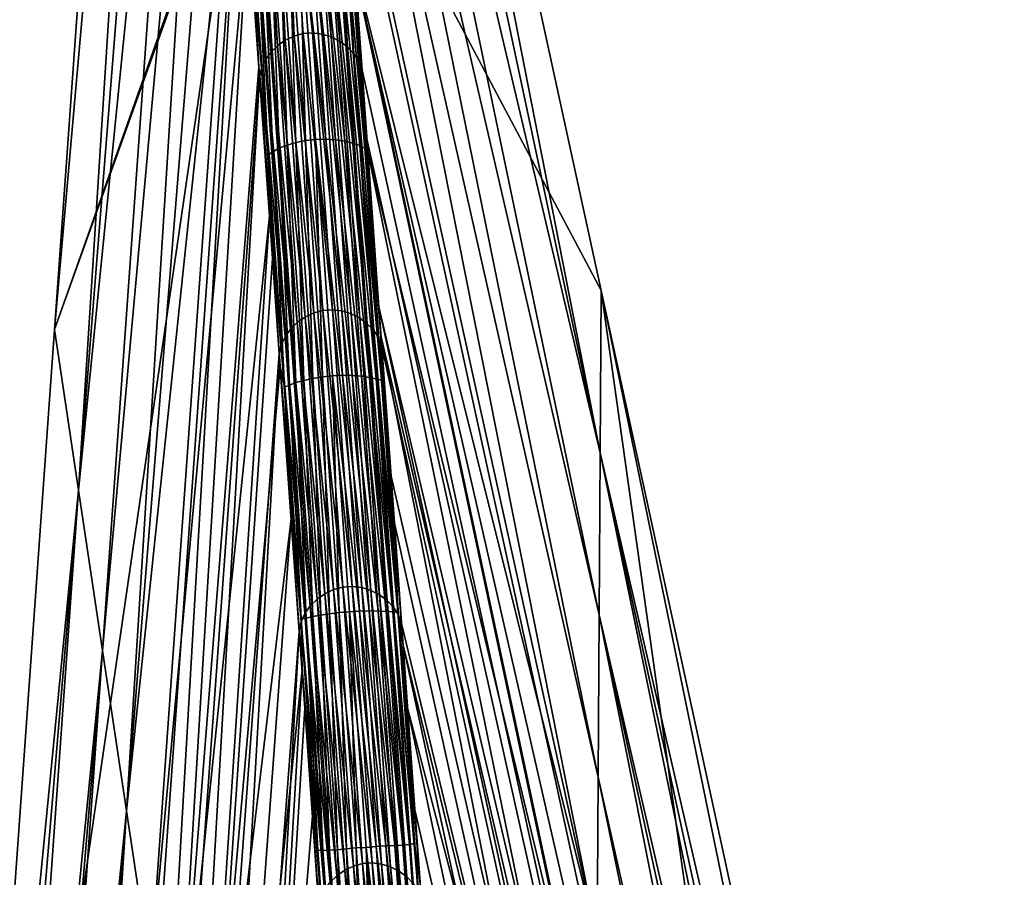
# Model space of a CAD drawing. Header units: millimetres. Extents: x -208 to -25, y 23 to 205.
# Tile 478 of 635: x -126 to -112, y 176 to 188. Entities that reach past the tile are written whole.
import ezdxf

# ---------------------------------------------------------------- set-up
doc = ezdxf.new("R2010")
doc.units = ezdxf.units.MM
doc.header["$LTSCALE"] = 65.185185
for name, color, linetype in [('177', 7, 'CONTINUOUS'), ('229', 7, 'CONTINUOUS'), ('324', 7, 'CONTINUOUS'), ('325', 7, 'CONTINUOUS'), ('379', 7, 'CONTINUOUS'), ('408', 7, 'CONTINUOUS'), ('409', 7, 'CONTINUOUS'), ('448', 7, 'CONTINUOUS'), ('449', 7, 'CONTINUOUS')]:
    doc.layers.add(name, color=color, linetype=linetype)

msp = doc.modelspace()

# ---------------------------------------------------------------- linework, layer by layer
at = {"layer": '177', "linetype": 'CONTINUOUS'}
for points in [[(-121.148, 188.166, 50.715), (-114.087, 157.223, 56.24), (-121.309, 190.425, 56.24), (-121.148, 188.166, 50.715)], [(-114.211, 155.503, 47.588), (-114.087, 157.223, 56.24), (-121.148, 188.166, 50.715), (-114.211, 155.503, 47.588)], [(-121.052, 186.835, 47.46), (-114.211, 155.503, 47.588), (-121.148, 188.166, 50.715), (-121.052, 186.835, 47.46)], [(-120.986, 185.906, 45.189), (-114.211, 155.503, 47.588), (-121.052, 186.835, 47.46), (-120.986, 185.906, 45.189)], [(-120.824, 183.644, 39.663), (-114.211, 155.503, 47.588), (-120.986, 185.906, 45.189), (-120.824, 183.644, 39.663)], [(-114.335, 153.776, 38.882), (-114.211, 155.503, 47.588), (-120.824, 183.644, 39.663), (-114.335, 153.776, 38.882)], [(-120.786, 183.108, 38.352), (-114.335, 153.776, 38.882), (-120.824, 183.644, 39.663), (-120.786, 183.108, 38.352)], [(-120.661, 181.364, 34.087), (-114.335, 153.776, 38.882), (-120.786, 183.108, 38.352), (-120.661, 181.364, 34.087)], [(-120.519, 179.378, 29.222), (-114.335, 153.776, 38.882), (-120.661, 181.364, 34.087), (-120.519, 179.378, 29.222)], [(-120.498, 179.088, 28.51), (-114.335, 153.776, 38.882), (-120.519, 179.378, 29.222), (-120.498, 179.088, 28.51)], [(-114.728, 152.426, 26.954), (-114.335, 153.776, 38.882), (-120.498, 179.088, 28.51), (-114.728, 152.426, 26.954)], [(-120.34, 176.873, 23.083), (-114.728, 152.426, 26.954), (-120.498, 179.088, 28.51), (-120.34, 176.873, 23.083)], [(-120.253, 175.649, 20.082), (-114.728, 152.426, 26.954), (-120.34, 176.873, 23.083), (-120.253, 175.649, 20.082)]]:
    msp.add_3dface(points, dxfattribs=at)
at = {"layer": '229', "linetype": 'CONTINUOUS'}
for points in [[(-122.394, 190.882, 56.24), (-122.085, 187.232, 47.266), (-122.263, 190.958, 56.24), (-122.394, 190.882, 56.24)], [(-122.263, 190.958, 56.24), (-121.968, 187.287, 47.246), (-122.116, 191.004, 56.24), (-122.263, 190.958, 56.24)], [(-122.085, 187.232, 47.266), (-121.968, 187.287, 47.246), (-122.263, 190.958, 56.24), (-122.085, 187.232, 47.266)], [(-122.116, 191.004, 56.24), (-121.717, 187.33, 47.236), (-121.968, 191.014, 56.24), (-122.116, 191.004, 56.24)], [(-121.968, 187.287, 47.246), (-121.844, 187.321, 47.236), (-122.116, 191.004, 56.24), (-121.968, 187.287, 47.246)], [(-121.844, 187.321, 47.236), (-121.717, 187.33, 47.236), (-122.116, 191.004, 56.24), (-121.844, 187.321, 47.236)], [(-121.717, 187.33, 47.236), (-121.589, 187.315, 47.246), (-121.968, 191.014, 56.24), (-121.717, 187.33, 47.236)], [(-121.968, 191.014, 56.24), (-121.589, 187.315, 47.246), (-121.816, 190.989, 56.24), (-121.968, 191.014, 56.24)], [(-121.589, 187.315, 47.246), (-121.466, 187.276, 47.266), (-121.816, 190.989, 56.24), (-121.589, 187.315, 47.246)], [(-121.816, 190.989, 56.24), (-121.466, 187.276, 47.266), (-121.677, 190.932, 56.24), (-121.816, 190.989, 56.24)], [(-121.466, 187.276, 47.266), (-121.351, 187.218, 47.293), (-121.677, 190.932, 56.24), (-121.466, 187.276, 47.266)], [(-121.677, 190.932, 56.24), (-121.351, 187.218, 47.293), (-121.55, 190.842, 56.24), (-121.677, 190.932, 56.24)], [(-122.596, 190.646, 56.24), (-122.282, 187.068, 47.327), (-122.507, 190.775, 56.24), (-122.596, 190.646, 56.24)], [(-122.507, 190.775, 56.24), (-122.191, 187.158, 47.293), (-122.394, 190.882, 56.24), (-122.507, 190.775, 56.24)], [(-122.282, 187.068, 47.327), (-122.191, 187.158, 47.293), (-122.507, 190.775, 56.24), (-122.282, 187.068, 47.327)], [(-122.191, 187.158, 47.293), (-122.085, 187.232, 47.266), (-122.394, 190.882, 56.24), (-122.191, 187.158, 47.293)], [(-121.351, 187.218, 47.293), (-121.248, 187.142, 47.327), (-121.55, 190.842, 56.24), (-121.351, 187.218, 47.293)], [(-121.55, 190.842, 56.24), (-121.248, 187.142, 47.327), (-121.444, 190.726, 56.24), (-121.55, 190.842, 56.24)], [(-122.656, 190.496, 56.24), (-122.355, 186.965, 47.367), (-122.596, 190.646, 56.24), (-122.656, 190.496, 56.24)], [(-122.355, 186.965, 47.367), (-122.282, 187.068, 47.327), (-122.596, 190.646, 56.24), (-122.355, 186.965, 47.367)], [(-121.248, 187.142, 47.327), (-121.161, 187.051, 47.367), (-121.444, 190.726, 56.24), (-121.248, 187.142, 47.327)], [(-121.444, 190.726, 56.24), (-121.161, 187.051, 47.367), (-121.365, 190.588, 56.24), (-121.444, 190.726, 56.24)], [(-122.688, 190.326, 56.24), (-122.406, 186.853, 47.411), (-122.656, 190.496, 56.24), (-122.688, 190.326, 56.24)], [(-122.406, 186.853, 47.411), (-122.355, 186.965, 47.367), (-122.656, 190.496, 56.24), (-122.406, 186.853, 47.411)], [(-121.052, 186.835, 47.46), (-121.148, 188.166, 50.715), (-121.365, 190.588, 56.24), (-121.052, 186.835, 47.46)], [(-121.094, 186.946, 47.411), (-121.052, 186.835, 47.46), (-121.365, 190.588, 56.24), (-121.094, 186.946, 47.411)], [(-121.161, 187.051, 47.367), (-121.094, 186.946, 47.411), (-121.365, 190.588, 56.24), (-121.161, 187.051, 47.367)], [(-122.431, 186.736, 47.46), (-122.406, 186.853, 47.411), (-122.688, 190.326, 56.24), (-122.431, 186.736, 47.46)], [(-121.968, 187.287, 47.246), (-121.578, 183.594, 38.121), (-121.844, 187.321, 47.236), (-121.968, 187.287, 47.246)], [(-121.844, 187.321, 47.236), (-121.45, 183.603, 38.121), (-121.717, 187.33, 47.236), (-121.844, 187.321, 47.236)], [(-121.578, 183.594, 38.121), (-121.45, 183.603, 38.121), (-121.844, 187.321, 47.236), (-121.578, 183.594, 38.121)], [(-121.45, 183.603, 38.121), (-121.323, 183.587, 38.131), (-121.717, 187.33, 47.236), (-121.45, 183.603, 38.121)], [(-121.717, 187.33, 47.236), (-121.323, 183.587, 38.131), (-121.589, 187.315, 47.246), (-121.717, 187.33, 47.236)], [(-121.323, 183.587, 38.131), (-121.199, 183.549, 38.15), (-121.589, 187.315, 47.246), (-121.323, 183.587, 38.131)], [(-121.589, 187.315, 47.246), (-121.199, 183.549, 38.15), (-121.466, 187.276, 47.266), (-121.589, 187.315, 47.246)], [(-122.191, 187.158, 47.293), (-121.818, 183.505, 38.15), (-122.085, 187.232, 47.266), (-122.191, 187.158, 47.293)], [(-122.085, 187.232, 47.266), (-121.702, 183.56, 38.131), (-121.968, 187.287, 47.246), (-122.085, 187.232, 47.266)], [(-121.818, 183.505, 38.15), (-121.702, 183.56, 38.131), (-122.085, 187.232, 47.266), (-121.818, 183.505, 38.15)], [(-121.702, 183.56, 38.131), (-121.578, 183.594, 38.121), (-121.968, 187.287, 47.246), (-121.702, 183.56, 38.131)], [(-121.199, 183.549, 38.15), (-121.084, 183.491, 38.177), (-121.466, 187.276, 47.266), (-121.199, 183.549, 38.15)], [(-121.466, 187.276, 47.266), (-121.084, 183.491, 38.177), (-121.351, 187.218, 47.293), (-121.466, 187.276, 47.266)], [(-121.084, 183.491, 38.177), (-120.981, 183.415, 38.212), (-121.351, 187.218, 47.293), (-121.084, 183.491, 38.177)], [(-121.351, 187.218, 47.293), (-120.981, 183.415, 38.212), (-121.248, 187.142, 47.327), (-121.351, 187.218, 47.293)], [(-122.355, 186.965, 47.367), (-122.015, 183.341, 38.212), (-122.282, 187.068, 47.327), (-122.355, 186.965, 47.367)], [(-122.282, 187.068, 47.327), (-121.924, 183.431, 38.177), (-122.191, 187.158, 47.293), (-122.282, 187.068, 47.327)], [(-122.015, 183.341, 38.212), (-121.924, 183.431, 38.177), (-122.282, 187.068, 47.327), (-122.015, 183.341, 38.212)], [(-121.924, 183.431, 38.177), (-121.818, 183.505, 38.15), (-122.191, 187.158, 47.293), (-121.924, 183.431, 38.177)], [(-120.981, 183.415, 38.212), (-120.895, 183.323, 38.251), (-121.248, 187.142, 47.327), (-120.981, 183.415, 38.212)], [(-121.248, 187.142, 47.327), (-120.895, 183.323, 38.251), (-121.161, 187.051, 47.367), (-121.248, 187.142, 47.327)], [(-120.895, 183.323, 38.251), (-120.828, 183.219, 38.296), (-121.161, 187.051, 47.367), (-120.895, 183.323, 38.251)], [(-121.161, 187.051, 47.367), (-120.828, 183.219, 38.296), (-121.094, 186.946, 47.411), (-121.161, 187.051, 47.367)], [(-122.406, 186.853, 47.411), (-122.088, 183.238, 38.251), (-122.355, 186.965, 47.367), (-122.406, 186.853, 47.411)], [(-122.088, 183.238, 38.251), (-122.015, 183.341, 38.212), (-122.355, 186.965, 47.367), (-122.088, 183.238, 38.251)], [(-120.786, 183.108, 38.352), (-120.824, 183.644, 39.663), (-121.094, 186.946, 47.411), (-120.786, 183.108, 38.352)], [(-120.828, 183.219, 38.296), (-120.786, 183.108, 38.352), (-121.094, 186.946, 47.411), (-120.828, 183.219, 38.296)], [(-120.824, 183.644, 39.663), (-120.986, 185.906, 45.189), (-121.094, 186.946, 47.411), (-120.824, 183.644, 39.663)], [(-120.986, 185.906, 45.189), (-121.052, 186.835, 47.46), (-121.094, 186.946, 47.411), (-120.986, 185.906, 45.189)], [(-122.431, 186.736, 47.46), (-122.139, 183.126, 38.296), (-122.406, 186.853, 47.411), (-122.431, 186.736, 47.46)], [(-122.139, 183.126, 38.296), (-122.088, 183.238, 38.251), (-122.406, 186.853, 47.411), (-122.139, 183.126, 38.296)], [(-122.257, 184.299, 41.505), (-122.139, 183.126, 38.296), (-122.431, 186.736, 47.46), (-122.257, 184.299, 41.505)], [(-122.166, 183.012, 38.36), (-122.139, 183.126, 38.296), (-122.257, 184.299, 41.505), (-122.166, 183.012, 38.36)], [(-121.578, 183.594, 38.121), (-121.184, 179.878, 29.005), (-121.45, 183.603, 38.121), (-121.578, 183.594, 38.121)], [(-121.184, 179.878, 29.005), (-121.057, 179.863, 29.015), (-121.45, 183.603, 38.121), (-121.184, 179.878, 29.005)], [(-121.45, 183.603, 38.121), (-121.057, 179.863, 29.015), (-121.323, 183.587, 38.131), (-121.45, 183.603, 38.121)], [(-121.924, 183.431, 38.177), (-121.552, 179.78, 29.034), (-121.818, 183.505, 38.15), (-121.924, 183.431, 38.177)], [(-121.818, 183.505, 38.15), (-121.435, 179.836, 29.015), (-121.702, 183.56, 38.131), (-121.818, 183.505, 38.15)], [(-121.552, 179.78, 29.034), (-121.435, 179.836, 29.015), (-121.818, 183.505, 38.15), (-121.552, 179.78, 29.034)], [(-121.702, 183.56, 38.131), (-121.312, 179.869, 29.005), (-121.578, 183.594, 38.121), (-121.702, 183.56, 38.131)], [(-121.435, 179.836, 29.015), (-121.312, 179.869, 29.005), (-121.702, 183.56, 38.131), (-121.435, 179.836, 29.015)], [(-121.312, 179.869, 29.005), (-121.184, 179.878, 29.005), (-121.578, 183.594, 38.121), (-121.312, 179.869, 29.005)], [(-121.057, 179.863, 29.015), (-120.933, 179.824, 29.034), (-121.323, 183.587, 38.131), (-121.057, 179.863, 29.015)], [(-121.323, 183.587, 38.131), (-120.933, 179.824, 29.034), (-121.199, 183.549, 38.15), (-121.323, 183.587, 38.131)], [(-120.933, 179.824, 29.034), (-120.818, 179.766, 29.061), (-121.199, 183.549, 38.15), (-120.933, 179.824, 29.034)], [(-121.199, 183.549, 38.15), (-120.818, 179.766, 29.061), (-121.084, 183.491, 38.177), (-121.199, 183.549, 38.15)], [(-120.818, 179.766, 29.061), (-120.715, 179.69, 29.095), (-121.084, 183.491, 38.177), (-120.818, 179.766, 29.061)], [(-121.084, 183.491, 38.177), (-120.715, 179.69, 29.095), (-120.981, 183.415, 38.212), (-121.084, 183.491, 38.177)], [(-122.088, 183.238, 38.251), (-121.749, 179.616, 29.095), (-122.015, 183.341, 38.212), (-122.088, 183.238, 38.251)], [(-122.015, 183.341, 38.212), (-121.658, 179.706, 29.061), (-121.924, 183.431, 38.177), (-122.015, 183.341, 38.212)], [(-121.749, 179.616, 29.095), (-121.658, 179.706, 29.061), (-122.015, 183.341, 38.212), (-121.749, 179.616, 29.095)], [(-121.658, 179.706, 29.061), (-121.552, 179.78, 29.034), (-121.924, 183.431, 38.177), (-121.658, 179.706, 29.061)], [(-120.715, 179.69, 29.095), (-120.629, 179.599, 29.135), (-120.981, 183.415, 38.212), (-120.715, 179.69, 29.095)], [(-120.981, 183.415, 38.212), (-120.629, 179.599, 29.135), (-120.895, 183.323, 38.251), (-120.981, 183.415, 38.212)], [(-122.139, 183.126, 38.296), (-121.822, 179.514, 29.135), (-122.088, 183.238, 38.251), (-122.139, 183.126, 38.296)], [(-121.822, 179.514, 29.135), (-121.749, 179.616, 29.095), (-122.088, 183.238, 38.251), (-121.822, 179.514, 29.135)], [(-120.629, 179.599, 29.135), (-120.562, 179.495, 29.179), (-120.895, 183.323, 38.251), (-120.629, 179.599, 29.135)], [(-120.895, 183.323, 38.251), (-120.562, 179.495, 29.179), (-120.828, 183.219, 38.296), (-120.895, 183.323, 38.251)], [(-120.519, 179.378, 29.222), (-120.661, 181.364, 34.087), (-120.828, 183.219, 38.296), (-120.519, 179.378, 29.222)], [(-120.562, 179.495, 29.179), (-120.519, 179.378, 29.222), (-120.828, 183.219, 38.296), (-120.562, 179.495, 29.179)], [(-120.661, 181.364, 34.087), (-120.786, 183.108, 38.352), (-120.828, 183.219, 38.296), (-120.661, 181.364, 34.087)], [(-122.166, 183.012, 38.36), (-121.873, 179.401, 29.179), (-122.139, 183.126, 38.296), (-122.166, 183.012, 38.36)], [(-121.873, 179.401, 29.179), (-121.822, 179.514, 29.135), (-122.139, 183.126, 38.296), (-121.873, 179.401, 29.179)], [(-121.898, 179.272, 29.203), (-121.873, 179.401, 29.179), (-122.166, 183.012, 38.36), (-121.898, 179.272, 29.203)], [(-121.658, 179.706, 29.061), (-121.286, 176.059, 19.916), (-121.552, 179.78, 29.034), (-121.658, 179.706, 29.061)], [(-121.552, 179.78, 29.034), (-121.169, 176.115, 19.897), (-121.435, 179.836, 29.015), (-121.552, 179.78, 29.034)], [(-121.286, 176.059, 19.916), (-121.169, 176.115, 19.897), (-121.552, 179.78, 29.034), (-121.286, 176.059, 19.916)], [(-121.435, 179.836, 29.015), (-121.046, 176.148, 19.887), (-121.312, 179.869, 29.005), (-121.435, 179.836, 29.015)], [(-121.169, 176.115, 19.897), (-121.046, 176.148, 19.887), (-121.435, 179.836, 29.015), (-121.169, 176.115, 19.897)], [(-121.312, 179.869, 29.005), (-120.918, 176.157, 19.887), (-121.184, 179.878, 29.005), (-121.312, 179.869, 29.005)], [(-121.046, 176.148, 19.887), (-120.918, 176.157, 19.887), (-121.312, 179.869, 29.005), (-121.046, 176.148, 19.887)], [(-120.918, 176.157, 19.887), (-120.791, 176.142, 19.897), (-121.184, 179.878, 29.005), (-120.918, 176.157, 19.887)], [(-121.184, 179.878, 29.005), (-120.791, 176.142, 19.897), (-121.057, 179.863, 29.015), (-121.184, 179.878, 29.005)], [(-120.791, 176.142, 19.897), (-120.668, 176.104, 19.916), (-121.057, 179.863, 29.015), (-120.791, 176.142, 19.897)], [(-121.057, 179.863, 29.015), (-120.668, 176.104, 19.916), (-120.933, 179.824, 29.034), (-121.057, 179.863, 29.015)], [(-120.668, 176.104, 19.916), (-120.553, 176.045, 19.943), (-120.933, 179.824, 29.034), (-120.668, 176.104, 19.916)], [(-120.933, 179.824, 29.034), (-120.553, 176.045, 19.943), (-120.818, 179.766, 29.061), (-120.933, 179.824, 29.034)], [(-120.553, 176.045, 19.943), (-120.45, 175.97, 19.977), (-120.818, 179.766, 29.061), (-120.553, 176.045, 19.943)], [(-120.818, 179.766, 29.061), (-120.45, 175.97, 19.977), (-120.715, 179.69, 29.095), (-120.818, 179.766, 29.061)], [(-121.749, 179.616, 29.095), (-121.391, 175.985, 19.943), (-121.658, 179.706, 29.061), (-121.749, 179.616, 29.095)], [(-121.391, 175.985, 19.943), (-121.286, 176.059, 19.916), (-121.658, 179.706, 29.061), (-121.391, 175.985, 19.943)], [(-120.45, 175.97, 19.977), (-120.363, 175.879, 20.017), (-120.715, 179.69, 29.095), (-120.45, 175.97, 19.977)], [(-120.715, 179.69, 29.095), (-120.363, 175.879, 20.017), (-120.629, 179.599, 29.135), (-120.715, 179.69, 29.095)], [(-121.873, 179.401, 29.179), (-121.556, 175.793, 20.017), (-121.822, 179.514, 29.135), (-121.873, 179.401, 29.179)], [(-121.822, 179.514, 29.135), (-121.483, 175.896, 19.977), (-121.749, 179.616, 29.095), (-121.822, 179.514, 29.135)], [(-121.556, 175.793, 20.017), (-121.483, 175.896, 19.977), (-121.822, 179.514, 29.135), (-121.556, 175.793, 20.017)], [(-121.483, 175.896, 19.977), (-121.391, 175.985, 19.943), (-121.749, 179.616, 29.095), (-121.483, 175.896, 19.977)], [(-120.363, 175.879, 20.017), (-120.296, 175.775, 20.061), (-120.629, 179.599, 29.135), (-120.363, 175.879, 20.017)], [(-120.629, 179.599, 29.135), (-120.296, 175.775, 20.061), (-120.562, 179.495, 29.179), (-120.629, 179.599, 29.135)], [(-120.253, 175.649, 20.082), (-120.34, 176.873, 23.083), (-120.562, 179.495, 29.179), (-120.253, 175.649, 20.082)], [(-120.296, 175.775, 20.061), (-120.253, 175.649, 20.082), (-120.562, 179.495, 29.179), (-120.296, 175.775, 20.061)], [(-120.34, 176.873, 23.083), (-120.498, 179.088, 28.51), (-120.562, 179.495, 29.179), (-120.34, 176.873, 23.083)], [(-120.498, 179.088, 28.51), (-120.519, 179.378, 29.222), (-120.562, 179.495, 29.179), (-120.498, 179.088, 28.51)], [(-121.898, 179.272, 29.203), (-121.607, 175.681, 20.061), (-121.873, 179.401, 29.179), (-121.898, 179.272, 29.203)], [(-121.607, 175.681, 20.061), (-121.556, 175.793, 20.017), (-121.873, 179.401, 29.179), (-121.607, 175.681, 20.061)], [(-121.824, 178.241, 26.677), (-121.607, 175.681, 20.061), (-121.898, 179.272, 29.203), (-121.824, 178.241, 26.677)], [(-121.628, 175.491, 19.936), (-121.607, 175.681, 20.061), (-121.824, 178.241, 26.677), (-121.628, 175.491, 19.936)], [(-121.391, 175.985, 19.943), (-121.02, 172.343, 10.796), (-121.286, 176.059, 19.916), (-121.391, 175.985, 19.943)], [(-121.286, 176.059, 19.916), (-120.904, 172.398, 10.777), (-121.169, 176.115, 19.897), (-121.286, 176.059, 19.916)], [(-121.02, 172.343, 10.796), (-120.904, 172.398, 10.777), (-121.286, 176.059, 19.916), (-121.02, 172.343, 10.796)], [(-121.169, 176.115, 19.897), (-120.78, 172.432, 10.767), (-121.046, 176.148, 19.887), (-121.169, 176.115, 19.897)], [(-120.904, 172.398, 10.777), (-120.78, 172.432, 10.767), (-121.169, 176.115, 19.897), (-120.904, 172.398, 10.777)], [(-121.046, 176.148, 19.887), (-120.652, 172.441, 10.767), (-120.918, 176.157, 19.887), (-121.046, 176.148, 19.887)], [(-120.78, 172.432, 10.767), (-120.652, 172.441, 10.767), (-121.046, 176.148, 19.887), (-120.78, 172.432, 10.767)], [(-120.652, 172.441, 10.767), (-120.525, 172.425, 10.777), (-120.918, 176.157, 19.887), (-120.652, 172.441, 10.767)], [(-120.918, 176.157, 19.887), (-120.525, 172.425, 10.777), (-120.791, 176.142, 19.897), (-120.918, 176.157, 19.887)], [(-120.525, 172.425, 10.777), (-120.402, 172.387, 10.796), (-120.791, 176.142, 19.897), (-120.525, 172.425, 10.777)], [(-120.791, 176.142, 19.897), (-120.402, 172.387, 10.796), (-120.668, 176.104, 19.916), (-120.791, 176.142, 19.897)], [(-120.402, 172.387, 10.796), (-120.287, 172.329, 10.823), (-120.668, 176.104, 19.916), (-120.402, 172.387, 10.796)], [(-120.668, 176.104, 19.916), (-120.287, 172.329, 10.823), (-120.553, 176.045, 19.943), (-120.668, 176.104, 19.916)], [(-120.287, 172.329, 10.823), (-120.184, 172.253, 10.857), (-120.553, 176.045, 19.943), (-120.287, 172.329, 10.823)], [(-120.553, 176.045, 19.943), (-120.184, 172.253, 10.857), (-120.45, 175.97, 19.977), (-120.553, 176.045, 19.943)], [(-121.483, 175.896, 19.977), (-121.125, 172.269, 10.823), (-121.391, 175.985, 19.943), (-121.483, 175.896, 19.977)], [(-121.125, 172.269, 10.823), (-121.02, 172.343, 10.796), (-121.391, 175.985, 19.943), (-121.125, 172.269, 10.823)], [(-120.184, 172.253, 10.857), (-120.097, 172.162, 10.897), (-120.45, 175.97, 19.977), (-120.184, 172.253, 10.857)], [(-120.45, 175.97, 19.977), (-120.097, 172.162, 10.897), (-120.363, 175.879, 20.017), (-120.45, 175.97, 19.977)]]:
    msp.add_3dface(points, dxfattribs=at)
at = {"layer": '324', "linetype": 'CONTINUOUS'}
for points in [[(-123.531, 202.128, 51.334), (-125.194, 183.336, 56.24), (-123.69, 204.345, 56.24), (-123.531, 202.128, 51.334)], [(-124.871, 181.176, 48.639), (-125.194, 183.336, 56.24), (-123.531, 202.128, 51.334), (-124.871, 181.176, 48.639)], [(-123.373, 199.909, 46.428), (-124.871, 181.176, 48.639), (-123.531, 202.128, 51.334), (-123.373, 199.909, 46.428)], [(-123.214, 197.69, 41.521), (-124.871, 181.176, 48.639), (-123.373, 199.909, 46.428), (-123.214, 197.69, 41.521)], [(-124.547, 179.017, 41.037), (-124.871, 181.176, 48.639), (-123.214, 197.69, 41.521), (-124.547, 179.017, 41.037)], [(-123.055, 195.458, 36.583), (-124.547, 179.017, 41.037), (-123.214, 197.69, 41.521), (-123.055, 195.458, 36.583)], [(-124.224, 176.858, 33.436), (-124.547, 179.017, 41.037), (-123.055, 195.458, 36.583), (-124.224, 176.858, 33.436)], [(-122.894, 193.215, 31.617), (-124.224, 176.858, 33.436), (-123.055, 195.458, 36.583), (-122.894, 193.215, 31.617)], [(-122.737, 191.014, 26.736), (-124.224, 176.858, 33.436), (-122.894, 193.215, 31.617), (-122.737, 191.014, 26.736)], [(-123.901, 174.698, 25.835), (-124.224, 176.858, 33.436), (-122.737, 191.014, 26.736), (-123.901, 174.698, 25.835)], [(-122.586, 188.901, 22.05), (-123.901, 174.698, 25.835), (-122.737, 191.014, 26.736), (-122.586, 188.901, 22.05)], [(-123.578, 172.539, 18.233), (-123.901, 174.698, 25.835), (-122.586, 188.901, 22.05), (-123.578, 172.539, 18.233)], [(-122.44, 186.871, 17.542), (-123.578, 172.539, 18.233), (-122.586, 188.901, 22.05), (-122.44, 186.871, 17.542)], [(-122.297, 184.87, 13.096), (-123.578, 172.539, 18.233), (-122.44, 186.871, 17.542), (-122.297, 184.87, 13.096)], [(-123.255, 170.38, 10.632), (-123.578, 172.539, 18.233), (-122.297, 184.87, 13.096), (-123.255, 170.38, 10.632)], [(-122.153, 182.845, 8.597), (-123.255, 170.38, 10.632), (-122.297, 184.87, 13.096), (-122.153, 182.845, 8.597)], [(-124.871, 181.176, 48.639), (-126.622, 163.371, 56.24), (-125.194, 183.336, 56.24), (-124.871, 181.176, 48.639)], [(-122.006, 180.791, 4.027), (-123.255, 170.38, 10.632), (-122.153, 182.845, 8.597), (-122.006, 180.791, 4.027)], [(-126.442, 162.541, 52.302), (-126.622, 163.371, 56.24), (-124.871, 181.176, 48.639), (-126.442, 162.541, 52.302)], [(-126.261, 161.71, 48.364), (-126.442, 162.541, 52.302), (-124.871, 181.176, 48.639), (-126.261, 161.71, 48.364)], [(-124.547, 179.017, 41.037), (-126.261, 161.71, 48.364), (-124.871, 181.176, 48.639), (-124.547, 179.017, 41.037)], [(-122.931, 168.22, 3.03), (-123.255, 170.38, 10.632), (-122.006, 180.791, 4.027), (-122.931, 168.22, 3.03)], [(-121.86, 178.758, -0.505), (-122.931, 168.22, 3.03), (-122.006, 180.791, 4.027), (-121.86, 178.758, -0.505)], [(-126.08, 160.879, 44.423), (-126.261, 161.71, 48.364), (-124.547, 179.017, 41.037), (-126.08, 160.879, 44.423)], [(-125.897, 160.042, 40.43), (-126.08, 160.879, 44.423), (-124.547, 179.017, 41.037), (-125.897, 160.042, 40.43)], [(-124.224, 176.858, 33.436), (-125.897, 160.042, 40.43), (-124.547, 179.017, 41.037), (-124.224, 176.858, 33.436)], [(-122.608, 166.061, -4.571), (-122.931, 168.22, 3.03), (-121.86, 178.758, -0.505), (-122.608, 166.061, -4.571)], [(-121.72, 176.797, -4.881), (-122.608, 166.061, -4.571), (-121.86, 178.758, -0.505), (-121.72, 176.797, -4.881)], [(-125.632, 159.465, 35.408), (-125.897, 160.042, 40.43), (-124.224, 176.858, 33.436), (-125.632, 159.465, 35.408)], [(-125.375, 158.906, 30.544), (-125.632, 159.465, 35.408), (-124.224, 176.858, 33.436), (-125.375, 158.906, 30.544)], [(-123.901, 174.698, 25.835), (-125.375, 158.906, 30.544), (-124.224, 176.858, 33.436), (-123.901, 174.698, 25.835)], [(-121.586, 174.933, -9.05), (-122.608, 166.061, -4.571), (-121.72, 176.797, -4.881), (-121.586, 174.933, -9.05)]]:
    msp.add_3dface(points, dxfattribs=at)
at = {"layer": '325', "linetype": 'CONTINUOUS'}
for points in [[(-106.143, 176.472, 33.436), (-112.485, 160.809, 40.43), (-105.844, 178.635, 41.037), (-106.143, 176.472, 33.436)], [(-105.844, 178.635, 41.037), (-112.485, 160.809, 40.43), (-112.425, 161.663, 44.423), (-105.844, 178.635, 41.037)], [(-112.364, 162.512, 48.364), (-105.844, 178.635, 41.037), (-112.425, 161.663, 44.423), (-112.364, 162.512, 48.364)], [(-112.393, 160.181, 35.408), (-112.485, 160.809, 40.43), (-106.143, 176.472, 33.436), (-112.393, 160.181, 35.408)]]:
    msp.add_3dface(points, dxfattribs=at)
at = {"layer": '379', "linetype": 'CONTINUOUS'}
for points in [[(-122.311, 204.444, 56.24), (-121.309, 190.425, 56.24), (-117.834, 183.862, 56.24), (-122.311, 204.444, 56.24)], [(-125.194, 183.336, 56.24), (-122.656, 190.496, 56.24), (-123.69, 204.345, 56.24), (-125.194, 183.336, 56.24)], [(-122.688, 190.326, 56.24), (-122.656, 190.496, 56.24), (-125.194, 183.336, 56.24), (-122.688, 190.326, 56.24)], [(-121.309, 190.425, 56.24), (-114.087, 157.223, 56.24), (-117.834, 183.862, 56.24), (-121.309, 190.425, 56.24)], [(-125.114, 156.435, 56.24), (-122.688, 190.326, 56.24), (-126.622, 163.371, 56.24), (-125.114, 156.435, 56.24)], [(-126.622, 163.371, 56.24), (-122.688, 190.326, 56.24), (-125.194, 183.336, 56.24), (-126.622, 163.371, 56.24)], [(-112.75, 157.128, 56.24), (-100.875, 188.962, 56.24), (-112.243, 164.208, 56.24), (-112.75, 157.128, 56.24)], [(-117.834, 183.862, 56.24), (-114.087, 157.223, 56.24), (-113.581, 164.304, 56.24), (-117.834, 183.862, 56.24)]]:
    msp.add_3dface(points, dxfattribs=at)
at = {"layer": '408', "linetype": 'CONTINUOUS'}
for points in [[(-122.17, 189.031, 20.99), (-122.04, 189.064, 20.934), (-121.942, 185.854, 13.936), (-122.17, 189.031, 20.99)], [(-122.04, 189.064, 20.934), (-121.905, 189.079, 20.91), (-121.813, 185.881, 13.869), (-122.04, 189.064, 20.934)], [(-122.04, 189.064, 20.934), (-121.813, 185.881, 13.869), (-121.942, 185.854, 13.936), (-122.04, 189.064, 20.934)], [(-121.769, 189.082, 20.933), (-121.541, 185.9, 13.868), (-121.905, 189.079, 20.91), (-121.769, 189.082, 20.933)], [(-121.905, 189.079, 20.91), (-121.541, 185.9, 13.868), (-121.677, 185.895, 13.841), (-121.905, 189.079, 20.91)], [(-121.905, 189.079, 20.91), (-121.677, 185.895, 13.841), (-121.813, 185.881, 13.869), (-121.905, 189.079, 20.91)], [(-121.636, 189.069, 20.991), (-121.409, 185.892, 13.937), (-121.769, 189.082, 20.933), (-121.636, 189.069, 20.991)], [(-121.769, 189.082, 20.933), (-121.409, 185.892, 13.937), (-121.541, 185.9, 13.868), (-121.769, 189.082, 20.933)], [(-121.512, 189.043, 21.081), (-121.286, 185.873, 14.046), (-121.636, 189.069, 20.991), (-121.512, 189.043, 21.081)], [(-121.636, 189.069, 20.991), (-121.286, 185.873, 14.046), (-121.409, 185.892, 13.937), (-121.636, 189.069, 20.991)], [(-121.401, 189.005, 21.203), (-121.176, 185.847, 14.192), (-121.512, 189.043, 21.081), (-121.401, 189.005, 21.203)], [(-121.512, 189.043, 21.081), (-121.176, 185.847, 14.192), (-121.286, 185.873, 14.046), (-121.512, 189.043, 21.081)], [(-122.479, 188.876, 21.35), (-122.394, 188.935, 21.201), (-122.254, 185.731, 14.369), (-122.479, 188.876, 21.35)], [(-122.394, 188.935, 21.201), (-122.289, 188.988, 21.08), (-122.168, 185.777, 14.19), (-122.394, 188.935, 21.201)], [(-122.394, 188.935, 21.201), (-122.168, 185.777, 14.19), (-122.254, 185.731, 14.369), (-122.394, 188.935, 21.201)], [(-122.289, 188.988, 21.08), (-122.17, 189.031, 20.99), (-122.062, 185.818, 14.045), (-122.289, 188.988, 21.08)], [(-122.289, 188.988, 21.08), (-122.062, 185.818, 14.045), (-122.168, 185.777, 14.19), (-122.289, 188.988, 21.08)], [(-122.17, 189.031, 20.99), (-121.942, 185.854, 13.936), (-122.062, 185.818, 14.045), (-122.17, 189.031, 20.99)], [(-121.308, 188.959, 21.352), (-121.084, 185.814, 14.371), (-121.401, 189.005, 21.203), (-121.308, 188.959, 21.352)], [(-121.401, 189.005, 21.203), (-121.084, 185.814, 14.371), (-121.176, 185.847, 14.192), (-121.401, 189.005, 21.203)], [(-121.239, 188.909, 21.531), (-121.015, 185.78, 14.586), (-121.308, 188.959, 21.352), (-121.239, 188.909, 21.531)], [(-121.308, 188.959, 21.352), (-121.015, 185.78, 14.586), (-121.084, 185.814, 14.371), (-121.308, 188.959, 21.352)], [(-121.015, 185.78, 14.586), (-121.239, 188.909, 21.531), (-120.975, 185.738, 14.806), (-121.015, 185.78, 14.586)], [(-120.975, 185.738, 14.806), (-121.239, 188.909, 21.531), (-121.151, 188.212, 20.301), (-120.975, 185.738, 14.806)], [(-122.44, 186.871, 17.542), (-122.586, 188.901, 22.05), (-122.541, 188.816, 21.529), (-122.44, 186.871, 17.542)], [(-122.541, 188.816, 21.529), (-122.479, 188.876, 21.35), (-122.318, 185.688, 14.583), (-122.541, 188.816, 21.529)], [(-122.44, 186.871, 17.542), (-122.541, 188.816, 21.529), (-122.318, 185.688, 14.583), (-122.44, 186.871, 17.542)], [(-122.479, 188.876, 21.35), (-122.254, 185.731, 14.369), (-122.318, 185.688, 14.583), (-122.479, 188.876, 21.35)], [(-122.297, 184.87, 13.096), (-122.44, 186.871, 17.542), (-122.318, 185.688, 14.583), (-122.297, 184.87, 13.096)], [(-121.942, 185.854, 13.936), (-121.813, 185.881, 13.869), (-121.715, 182.68, 6.881), (-121.942, 185.854, 13.936)], [(-121.813, 185.881, 13.869), (-121.677, 185.895, 13.841), (-121.585, 182.702, 6.803), (-121.813, 185.881, 13.869)], [(-121.813, 185.881, 13.869), (-121.585, 182.702, 6.803), (-121.715, 182.68, 6.881), (-121.813, 185.881, 13.869)], [(-121.541, 185.9, 13.868), (-121.314, 182.721, 6.802), (-121.677, 185.895, 13.841), (-121.541, 185.9, 13.868)], [(-121.677, 185.895, 13.841), (-121.314, 182.721, 6.802), (-121.45, 182.714, 6.77), (-121.677, 185.895, 13.841)], [(-121.677, 185.895, 13.841), (-121.45, 182.714, 6.77), (-121.585, 182.702, 6.803), (-121.677, 185.895, 13.841)], [(-121.409, 185.892, 13.937), (-121.183, 182.718, 6.882), (-121.541, 185.9, 13.868), (-121.409, 185.892, 13.937)], [(-121.541, 185.9, 13.868), (-121.183, 182.718, 6.882), (-121.314, 182.721, 6.802), (-121.541, 185.9, 13.868)], [(-121.286, 185.873, 14.046), (-121.06, 182.708, 7.009), (-121.409, 185.892, 13.937), (-121.286, 185.873, 14.046)], [(-121.409, 185.892, 13.937), (-121.06, 182.708, 7.009), (-121.183, 182.718, 6.882), (-121.409, 185.892, 13.937)], [(-121.176, 185.847, 14.192), (-120.95, 182.692, 7.179), (-121.286, 185.873, 14.046), (-121.176, 185.847, 14.192)], [(-121.286, 185.873, 14.046), (-120.95, 182.692, 7.179), (-121.06, 182.708, 7.009), (-121.286, 185.873, 14.046)], [(-122.318, 185.688, 14.583), (-122.254, 185.731, 14.369), (-122.094, 182.563, 7.636), (-122.318, 185.688, 14.583)], [(-122.254, 185.731, 14.369), (-122.168, 185.777, 14.19), (-122.029, 182.59, 7.385), (-122.254, 185.731, 14.369)], [(-122.254, 185.731, 14.369), (-122.029, 182.59, 7.385), (-122.094, 182.563, 7.636), (-122.254, 185.731, 14.369)], [(-122.168, 185.777, 14.19), (-122.062, 185.818, 14.045), (-121.942, 182.622, 7.177), (-122.168, 185.777, 14.19)], [(-122.168, 185.777, 14.19), (-121.942, 182.622, 7.177), (-122.029, 182.59, 7.385), (-122.168, 185.777, 14.19)], [(-122.062, 185.818, 14.045), (-121.942, 185.854, 13.936), (-121.836, 182.653, 7.007), (-122.062, 185.818, 14.045)], [(-122.062, 185.818, 14.045), (-121.836, 182.653, 7.007), (-121.942, 182.622, 7.177), (-122.062, 185.818, 14.045)], [(-121.942, 185.854, 13.936), (-121.715, 182.68, 6.881), (-121.836, 182.653, 7.007), (-121.942, 185.854, 13.936)], [(-121.084, 185.814, 14.371), (-120.86, 182.674, 7.388), (-121.176, 185.847, 14.192), (-121.084, 185.814, 14.371)], [(-121.176, 185.847, 14.192), (-120.86, 182.674, 7.388), (-120.95, 182.692, 7.179), (-121.176, 185.847, 14.192)], [(-121.015, 185.78, 14.586), (-120.792, 182.656, 7.639), (-121.084, 185.814, 14.371), (-121.015, 185.78, 14.586)], [(-121.084, 185.814, 14.371), (-120.792, 182.656, 7.639), (-120.86, 182.674, 7.388), (-121.084, 185.814, 14.371)], [(-120.792, 182.656, 7.639), (-121.015, 185.78, 14.586), (-120.797, 183.257, 9.295), (-120.792, 182.656, 7.639)], [(-120.797, 183.257, 9.295), (-121.015, 185.78, 14.586), (-120.975, 185.738, 14.806), (-120.797, 183.257, 9.295)], [(-122.297, 184.87, 13.096), (-122.318, 185.688, 14.583), (-122.094, 182.563, 7.636), (-122.297, 184.87, 13.096)], [(-122.153, 182.845, 8.597), (-122.297, 184.87, 13.096), (-122.094, 182.563, 7.636), (-122.153, 182.845, 8.597)], [(-120.617, 180.731, 3.675), (-120.792, 182.656, 7.639), (-120.797, 183.257, 9.295), (-120.617, 180.731, 3.675)], [(-122.006, 180.791, 4.027), (-122.153, 182.845, 8.597), (-122.094, 182.563, 7.636), (-122.006, 180.791, 4.027)], [(-121.836, 182.653, 7.007), (-121.715, 182.68, 6.881), (-121.609, 179.491, -0.032), (-121.836, 182.653, 7.007)], [(-121.715, 182.68, 6.881), (-121.585, 182.702, 6.803), (-121.489, 179.511, -0.176), (-121.715, 182.68, 6.881)], [(-121.715, 182.68, 6.881), (-121.489, 179.511, -0.176), (-121.609, 179.491, -0.032), (-121.715, 182.68, 6.881)], [(-121.585, 182.702, 6.803), (-121.45, 182.714, 6.77), (-121.358, 179.528, -0.265), (-121.585, 182.702, 6.803)], [(-121.585, 182.702, 6.803), (-121.358, 179.528, -0.265), (-121.489, 179.511, -0.176), (-121.585, 182.702, 6.803)], [(-121.314, 182.721, 6.802), (-121.088, 179.547, -0.266), (-121.45, 182.714, 6.77), (-121.314, 182.721, 6.802)], [(-121.45, 182.714, 6.77), (-121.088, 179.547, -0.266), (-121.223, 179.538, -0.303), (-121.45, 182.714, 6.77)], [(-121.45, 182.714, 6.77), (-121.223, 179.538, -0.303), (-121.358, 179.528, -0.265), (-121.45, 182.714, 6.77)], [(-121.183, 182.718, 6.882), (-120.956, 179.549, -0.175), (-121.314, 182.721, 6.802), (-121.183, 182.718, 6.882)], [(-121.314, 182.721, 6.802), (-120.956, 179.549, -0.175), (-121.088, 179.547, -0.266), (-121.314, 182.721, 6.802)], [(-121.06, 182.708, 7.009), (-120.834, 179.546, -0.03), (-121.183, 182.718, 6.882), (-121.06, 182.708, 7.009)], [(-121.183, 182.718, 6.882), (-120.834, 179.546, -0.03), (-120.956, 179.549, -0.175), (-121.183, 182.718, 6.882)], [(-120.95, 182.692, 7.179), (-120.726, 179.542, 0.165), (-121.06, 182.708, 7.009), (-120.95, 182.692, 7.179)], [(-121.06, 182.708, 7.009), (-120.726, 179.542, 0.165), (-120.834, 179.546, -0.03), (-121.06, 182.708, 7.009)], [(-120.86, 182.674, 7.388), (-120.636, 179.537, 0.404), (-120.95, 182.692, 7.179), (-120.86, 182.674, 7.388)], [(-120.95, 182.692, 7.179), (-120.636, 179.537, 0.404), (-120.726, 179.542, 0.165), (-120.95, 182.692, 7.179)], [(-120.792, 182.656, 7.639), (-120.569, 179.535, 0.69), (-120.86, 182.674, 7.388), (-120.792, 182.656, 7.639)], [(-120.86, 182.674, 7.388), (-120.569, 179.535, 0.69), (-120.636, 179.537, 0.404), (-120.86, 182.674, 7.388)], [(-122.094, 182.563, 7.636), (-122.029, 182.59, 7.385), (-121.87, 179.442, 0.686), (-122.094, 182.563, 7.636)], [(-122.006, 180.791, 4.027), (-122.094, 182.563, 7.636), (-121.87, 179.442, 0.686), (-122.006, 180.791, 4.027)], [(-122.029, 182.59, 7.385), (-121.942, 182.622, 7.177), (-121.805, 179.453, 0.4), (-122.029, 182.59, 7.385)], [(-122.029, 182.59, 7.385), (-121.805, 179.453, 0.4), (-121.87, 179.442, 0.686), (-122.029, 182.59, 7.385)], [(-121.942, 182.622, 7.177), (-121.836, 182.653, 7.007), (-121.716, 179.472, 0.162), (-121.942, 182.622, 7.177)], [(-121.942, 182.622, 7.177), (-121.716, 179.472, 0.162), (-121.805, 179.453, 0.4), (-121.942, 182.622, 7.177)], [(-121.836, 182.653, 7.007), (-121.609, 179.491, -0.032), (-121.716, 179.472, 0.162), (-121.836, 182.653, 7.007)], [(-120.569, 179.535, 0.69), (-120.792, 182.656, 7.639), (-120.617, 180.731, 3.675), (-120.569, 179.535, 0.69)], [(-121.86, 178.758, -0.505), (-122.006, 180.791, 4.027), (-121.87, 179.442, 0.686), (-121.86, 178.758, -0.505)], [(-120.439, 178.243, -1.873), (-120.569, 179.535, 0.69), (-120.617, 180.731, 3.675), (-120.439, 178.243, -1.873)], [(-121.716, 179.472, 0.162), (-121.609, 179.491, -0.032), (-121.491, 176.327, -6.855), (-121.716, 179.472, 0.162)], [(-121.609, 179.491, -0.032), (-121.489, 179.511, -0.176), (-121.383, 176.335, -7.073), (-121.609, 179.491, -0.032)], [(-121.609, 179.491, -0.032), (-121.383, 176.335, -7.073), (-121.491, 176.327, -6.855), (-121.609, 179.491, -0.032)], [(-121.489, 179.511, -0.176), (-121.358, 179.528, -0.265), (-121.262, 176.346, -7.236), (-121.489, 179.511, -0.176)], [(-121.489, 179.511, -0.176), (-121.262, 176.346, -7.236), (-121.383, 176.335, -7.073), (-121.489, 179.511, -0.176)], [(-121.358, 179.528, -0.265), (-121.223, 179.538, -0.303), (-121.132, 176.359, -7.335), (-121.358, 179.528, -0.265)], [(-121.358, 179.528, -0.265), (-121.132, 176.359, -7.335), (-121.262, 176.346, -7.236), (-121.358, 179.528, -0.265)], [(-121.088, 179.547, -0.266), (-120.861, 176.377, -7.336), (-121.223, 179.538, -0.303), (-121.088, 179.547, -0.266)], [(-121.223, 179.538, -0.303), (-120.861, 176.377, -7.336), (-120.996, 176.366, -7.378), (-121.223, 179.538, -0.303)], [(-121.223, 179.538, -0.303), (-120.996, 176.366, -7.378), (-121.132, 176.359, -7.335), (-121.223, 179.538, -0.303)], [(-120.956, 179.549, -0.175), (-120.73, 176.385, -7.234), (-121.088, 179.547, -0.266), (-120.956, 179.549, -0.175)], [(-121.088, 179.547, -0.266), (-120.73, 176.385, -7.234), (-120.861, 176.377, -7.336), (-121.088, 179.547, -0.266)], [(-120.834, 179.546, -0.03), (-120.609, 176.39, -7.071), (-120.956, 179.549, -0.175), (-120.834, 179.546, -0.03)], [(-120.956, 179.549, -0.175), (-120.609, 176.39, -7.071), (-120.73, 176.385, -7.234), (-120.956, 179.549, -0.175)], [(-120.726, 179.542, 0.165), (-120.501, 176.397, -6.852), (-120.834, 179.546, -0.03), (-120.726, 179.542, 0.165)], [(-120.834, 179.546, -0.03), (-120.501, 176.397, -6.852), (-120.609, 176.39, -7.071), (-120.834, 179.546, -0.03)], [(-120.636, 179.537, 0.404), (-120.412, 176.405, -6.583), (-120.726, 179.542, 0.165), (-120.636, 179.537, 0.404)], [(-120.726, 179.542, 0.165), (-120.412, 176.405, -6.583), (-120.501, 176.397, -6.852), (-120.726, 179.542, 0.165)], [(-120.569, 179.535, 0.69), (-120.347, 176.42, -6.261), (-120.636, 179.537, 0.404), (-120.569, 179.535, 0.69)], [(-120.636, 179.537, 0.404), (-120.347, 176.42, -6.261), (-120.412, 176.405, -6.583), (-120.636, 179.537, 0.404)], [(-120.347, 176.42, -6.261), (-120.569, 179.535, 0.69), (-120.439, 178.243, -1.873), (-120.347, 176.42, -6.261)], [(-121.87, 179.442, 0.686), (-121.805, 179.453, 0.4), (-121.647, 176.327, -6.265), (-121.87, 179.442, 0.686)], [(-121.86, 178.758, -0.505), (-121.87, 179.442, 0.686), (-121.647, 176.327, -6.265), (-121.86, 178.758, -0.505)], [(-121.805, 179.453, 0.4), (-121.716, 179.472, 0.162), (-121.58, 176.322, -6.587), (-121.805, 179.453, 0.4)], [(-121.805, 179.453, 0.4), (-121.58, 176.322, -6.587), (-121.647, 176.327, -6.265), (-121.805, 179.453, 0.4)], [(-121.716, 179.472, 0.162), (-121.491, 176.327, -6.855), (-121.58, 176.322, -6.587), (-121.716, 179.472, 0.162)], [(-121.72, 176.797, -4.881), (-121.86, 178.758, -0.505), (-121.647, 176.327, -6.265), (-121.72, 176.797, -4.881)], [(-120.271, 175.882, -7.147), (-120.347, 176.42, -6.261), (-120.439, 178.243, -1.873), (-120.271, 175.882, -7.147)], [(-121.586, 174.933, -9.05), (-121.72, 176.797, -4.881), (-121.647, 176.327, -6.265), (-121.586, 174.933, -9.05)], [(-121.586, 174.933, -9.05), (-121.647, 176.327, -6.265), (-121.425, 173.217, -13.22), (-121.586, 174.933, -9.05)], [(-121.647, 176.327, -6.265), (-121.58, 176.322, -6.587), (-121.425, 173.217, -13.22), (-121.647, 176.327, -6.265)], [(-121.58, 176.322, -6.587), (-121.491, 176.327, -6.855), (-121.356, 173.196, -13.577), (-121.58, 176.322, -6.587)], [(-121.58, 176.322, -6.587), (-121.356, 173.196, -13.577), (-121.425, 173.217, -13.22), (-121.58, 176.322, -6.587)], [(-121.491, 176.327, -6.855), (-121.383, 176.335, -7.073), (-121.266, 173.188, -13.875), (-121.491, 176.327, -6.855)], [(-121.491, 176.327, -6.855), (-121.266, 173.188, -13.875), (-121.356, 173.196, -13.577), (-121.491, 176.327, -6.855)], [(-121.383, 176.335, -7.073), (-121.262, 176.346, -7.236), (-121.158, 173.186, -14.118), (-121.383, 176.335, -7.073)], [(-121.383, 176.335, -7.073), (-121.158, 173.186, -14.118), (-121.266, 173.188, -13.875), (-121.383, 176.335, -7.073)], [(-121.262, 176.346, -7.236), (-121.132, 176.359, -7.335), (-121.036, 173.189, -14.298), (-121.262, 176.346, -7.236)], [(-121.262, 176.346, -7.236), (-121.036, 173.189, -14.298), (-121.158, 173.186, -14.118), (-121.262, 176.346, -7.236)], [(-121.132, 176.359, -7.335), (-120.996, 176.366, -7.378), (-120.905, 173.197, -14.408), (-121.132, 176.359, -7.335)], [(-121.132, 176.359, -7.335), (-120.905, 173.197, -14.408), (-121.036, 173.189, -14.298), (-121.132, 176.359, -7.335)], [(-120.861, 176.377, -7.336), (-120.635, 173.215, -14.41), (-120.996, 176.366, -7.378), (-120.861, 176.377, -7.336)], [(-120.996, 176.366, -7.378), (-120.635, 173.215, -14.41), (-120.77, 173.202, -14.455), (-120.996, 176.366, -7.378)], [(-120.996, 176.366, -7.378), (-120.77, 173.202, -14.455), (-120.905, 173.197, -14.408), (-120.996, 176.366, -7.378)], [(-120.73, 176.385, -7.234), (-120.505, 173.227, -14.296), (-120.861, 176.377, -7.336), (-120.73, 176.385, -7.234)], [(-120.861, 176.377, -7.336), (-120.505, 173.227, -14.296), (-120.635, 173.215, -14.41), (-120.861, 176.377, -7.336)], [(-120.609, 176.39, -7.071), (-120.384, 173.241, -14.115), (-120.73, 176.385, -7.234), (-120.609, 176.39, -7.071)], [(-120.73, 176.385, -7.234), (-120.384, 173.241, -14.115), (-120.505, 173.227, -14.296), (-120.73, 176.385, -7.234)], [(-120.501, 176.397, -6.852), (-120.278, 173.259, -13.872), (-120.609, 176.39, -7.071), (-120.501, 176.397, -6.852)], [(-120.609, 176.39, -7.071), (-120.278, 173.259, -13.872), (-120.384, 173.241, -14.115), (-120.609, 176.39, -7.071)], [(-120.412, 176.405, -6.583), (-120.19, 173.28, -13.573), (-120.501, 176.397, -6.852), (-120.412, 176.405, -6.583)], [(-120.501, 176.397, -6.852), (-120.19, 173.28, -13.573), (-120.278, 173.259, -13.872), (-120.501, 176.397, -6.852)], [(-120.347, 176.42, -6.261), (-120.125, 173.31, -13.215), (-120.412, 176.405, -6.583), (-120.347, 176.42, -6.261)], [(-120.412, 176.405, -6.583), (-120.125, 173.31, -13.215), (-120.19, 173.28, -13.573), (-120.412, 176.405, -6.583)], [(-120.125, 173.31, -13.215), (-120.347, 176.42, -6.261), (-120.11, 173.635, -12.177), (-120.125, 173.31, -13.215)], [(-120.11, 173.635, -12.177), (-120.347, 176.42, -6.261), (-120.271, 175.882, -7.147), (-120.11, 173.635, -12.177)]]:
    msp.add_3dface(points, dxfattribs=at)
at = {"layer": '409', "linetype": 'CONTINUOUS'}
for points in [[(-122.311, 204.444, 56.24), (-117.834, 183.862, 56.24), (-117.847, 181.679, 48.64), (-122.311, 204.444, 56.24)], [(-122.116, 201.715, 50.202), (-122.311, 204.444, 56.24), (-117.847, 181.679, 48.64), (-122.116, 201.715, 50.202)], [(-121.921, 198.983, 44.163), (-122.116, 201.715, 50.202), (-117.847, 181.679, 48.64), (-121.921, 198.983, 44.163)], [(-121.725, 196.246, 38.11), (-121.921, 198.983, 44.163), (-117.86, 179.496, 41.039), (-121.725, 196.246, 38.11)], [(-121.921, 198.983, 44.163), (-117.847, 181.679, 48.64), (-117.86, 179.496, 41.039), (-121.921, 198.983, 44.163)], [(-121.528, 193.486, 31.997), (-121.725, 196.246, 38.11), (-117.873, 177.313, 33.439), (-121.528, 193.486, 31.997)], [(-121.725, 196.246, 38.11), (-117.86, 179.496, 41.039), (-117.873, 177.313, 33.439), (-121.725, 196.246, 38.11)], [(-121.335, 190.78, 26), (-121.528, 193.486, 31.997), (-117.886, 175.13, 25.839), (-121.335, 190.78, 26)], [(-121.528, 193.486, 31.997), (-117.873, 177.313, 33.439), (-117.886, 175.13, 25.839), (-121.528, 193.486, 31.997)], [(-121.151, 188.212, 20.301), (-121.335, 190.78, 26), (-117.886, 175.13, 25.839), (-121.151, 188.212, 20.301)], [(-120.975, 185.738, 14.806), (-121.151, 188.212, 20.301), (-117.898, 172.947, 18.239), (-120.975, 185.738, 14.806)], [(-121.151, 188.212, 20.301), (-117.886, 175.13, 25.839), (-117.898, 172.947, 18.239), (-121.151, 188.212, 20.301)], [(-120.797, 183.257, 9.295), (-120.975, 185.738, 14.806), (-117.911, 170.764, 10.638), (-120.797, 183.257, 9.295)], [(-120.975, 185.738, 14.806), (-117.898, 172.947, 18.239), (-117.911, 170.764, 10.638), (-120.975, 185.738, 14.806)], [(-117.847, 181.679, 48.64), (-117.834, 183.862, 56.24), (-113.641, 163.456, 52.302), (-117.847, 181.679, 48.64)], [(-117.834, 183.862, 56.24), (-113.581, 164.304, 56.24), (-113.641, 163.456, 52.302), (-117.834, 183.862, 56.24)], [(-120.617, 180.731, 3.675), (-120.797, 183.257, 9.295), (-117.924, 168.581, 3.038), (-120.617, 180.731, 3.675)], [(-120.797, 183.257, 9.295), (-117.911, 170.764, 10.638), (-117.924, 168.581, 3.038), (-120.797, 183.257, 9.295)], [(-117.86, 179.496, 41.039), (-117.847, 181.679, 48.64), (-113.763, 161.759, 44.425), (-117.86, 179.496, 41.039)], [(-113.763, 161.759, 44.425), (-117.847, 181.679, 48.64), (-113.702, 162.608, 48.364), (-113.763, 161.759, 44.425)], [(-113.702, 162.608, 48.364), (-117.847, 181.679, 48.64), (-113.641, 163.456, 52.302), (-113.702, 162.608, 48.364)], [(-120.439, 178.243, -1.873), (-120.617, 180.731, 3.675), (-117.924, 168.581, 3.038), (-120.439, 178.243, -1.873)], [(-117.873, 177.313, 33.439), (-117.86, 179.496, 41.039), (-114.031, 160.211, 34.706), (-117.873, 177.313, 33.439)], [(-117.86, 179.496, 41.039), (-113.825, 160.905, 40.43), (-114.031, 160.211, 34.706), (-117.86, 179.496, 41.039)], [(-113.825, 160.905, 40.43), (-117.86, 179.496, 41.039), (-113.763, 161.759, 44.425), (-113.825, 160.905, 40.43)], [(-120.271, 175.882, -7.147), (-120.439, 178.243, -1.873), (-117.937, 166.398, -4.562), (-120.271, 175.882, -7.147)], [(-120.439, 178.243, -1.873), (-117.924, 168.581, 3.038), (-117.937, 166.398, -4.562), (-120.439, 178.243, -1.873)], [(-117.886, 175.13, 25.839), (-117.873, 177.313, 33.439), (-114.229, 159.541, 29.188), (-117.886, 175.13, 25.839)], [(-114.229, 159.541, 29.188), (-117.873, 177.313, 33.439), (-114.031, 160.211, 34.706), (-114.229, 159.541, 29.188)]]:
    msp.add_3dface(points, dxfattribs=at)
at = {"layer": '448', "linetype": 'CONTINUOUS'}
for points in [[(-125.114, 156.435, 56.24), (-124.747, 154.75, 47.587), (-122.688, 190.326, 56.24), (-125.114, 156.435, 56.24)], [(-124.747, 154.75, 47.587), (-122.431, 186.736, 47.46), (-122.688, 190.326, 56.24), (-124.747, 154.75, 47.587)], [(-124.747, 154.75, 47.587), (-124.378, 153.058, 38.883), (-122.431, 186.736, 47.46), (-124.747, 154.75, 47.587)], [(-124.378, 153.058, 38.883), (-122.257, 184.299, 41.505), (-122.431, 186.736, 47.46), (-124.378, 153.058, 38.883)], [(-124.378, 153.058, 38.883), (-122.166, 183.012, 38.36), (-122.257, 184.299, 41.505), (-124.378, 153.058, 38.883)], [(-122.166, 183.012, 38.36), (-124.378, 153.058, 38.883), (-123.937, 152.085, 29.822), (-122.166, 183.012, 38.36)], [(-121.898, 179.272, 29.203), (-122.166, 183.012, 38.36), (-123.937, 152.085, 29.822), (-121.898, 179.272, 29.203)], [(-121.898, 179.272, 29.203), (-123.937, 152.085, 29.822), (-123.484, 151.087, 20.533), (-121.898, 179.272, 29.203)], [(-121.824, 178.241, 26.677), (-121.898, 179.272, 29.203), (-123.484, 151.087, 20.533), (-121.824, 178.241, 26.677)], [(-121.628, 175.491, 19.936), (-121.824, 178.241, 26.677), (-123.484, 151.087, 20.533), (-121.628, 175.491, 19.936)]]:
    msp.add_3dface(points, dxfattribs=at)
at = {"layer": '449', "linetype": 'CONTINUOUS'}
for points in [[(-112.75, 157.128, 56.24), (-112.873, 155.407, 47.587), (-100.875, 188.962, 56.24), (-112.75, 157.128, 56.24)], [(-112.873, 155.407, 47.587), (-101.639, 185.446, 47.46), (-100.875, 188.962, 56.24), (-112.873, 155.407, 47.587)], [(-112.873, 155.407, 47.587), (-112.995, 153.68, 38.883), (-101.639, 185.446, 47.46), (-112.873, 155.407, 47.587)], [(-112.995, 153.68, 38.883), (-102.159, 183.058, 41.505), (-101.639, 185.446, 47.46), (-112.995, 153.68, 38.883)], [(-112.995, 153.68, 38.883), (-102.433, 181.797, 38.36), (-102.159, 183.058, 41.505), (-112.995, 153.68, 38.883)], [(-102.433, 181.797, 38.36), (-112.995, 153.68, 38.883), (-112.846, 152.623, 29.822), (-102.433, 181.797, 38.36)], [(-103.231, 178.133, 29.203), (-102.433, 181.797, 38.36), (-112.846, 152.623, 29.822), (-103.231, 178.133, 29.203)], [(-103.231, 178.133, 29.203), (-112.846, 152.623, 29.822), (-112.693, 151.537, 20.533), (-103.231, 178.133, 29.203)], [(-103.45, 177.123, 26.677), (-103.231, 178.133, 29.203), (-112.693, 151.537, 20.533), (-103.45, 177.123, 26.677)], [(-104.036, 174.43, 19.936), (-103.45, 177.123, 26.677), (-112.693, 151.537, 20.533), (-104.036, 174.43, 19.936)]]:
    msp.add_3dface(points, dxfattribs=at)

doc.saveas('drawing.dxf')
